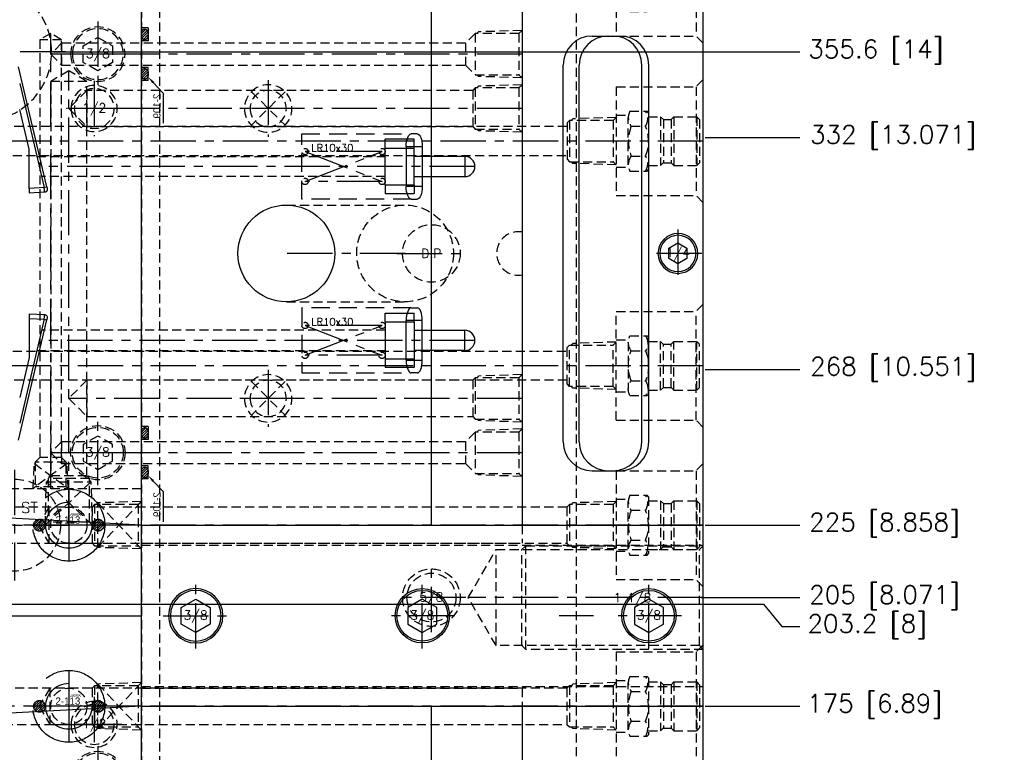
# Model space of a CAD drawing. Extents: x 2651 to 11825, y -3833 to 1075.
# Tile 403 of 656: x 4258 to 4530, y 550 to 752. Entities that reach past the tile are written whole.
import ezdxf
from ezdxf.enums import TextEntityAlignment as Align

# ---------------------------------------------------------------- set-up
doc = ezdxf.new("R2010")
doc.units = 0
doc.header["$LTSCALE"] = 10
for name, pattern in [('CENTER', [2, 1.25, -0.25, 0.25, -0.25]), ('CNSCEN', [17, 15, -1, 0, -1]), ('CNSHID', [4, 3, -1]), ('DASHED', [0.75, 0.5, -0.25]), ('HIDDEN', [0.375, 0.25, -0.125])]:
    doc.linetypes.add(name, pattern=pattern)
doc.layers.get('0').update_dxf_attribs({"linetype": 'CONTINUOUS'})
doc.layers.get('Defpoints').update_dxf_attribs({"linetype": 'CONTINUOUS'})
for name, color, linetype in [('1', 7, 'CONTINUOUS'), ('113', 7, 'CONTINUOUS'), ('117', 7, 'CONTINUOUS'), ('9', 3, 'CONTINUOUS'), ('CEN', 1, 'CENTER'), ('COOL', 150, 'HIDDEN'), ('DIM', 3, 'CONTINUOUS'), ('HIDDEN', 6, 'HIDDEN'), ('PART', 7, 'CONTINUOUS'), ('TEXT', 4, 'CONTINUOUS'), ('WL1-CL', 1, 'CNSCEN'), ('WL1-HL', 4, 'CNSHID'), ('WOR1-CL', 1, 'CNSCEN'), ('WOR1-DL', 7, 'CONTINUOUS')]:
    doc.layers.add(name, color=color, linetype=linetype)
doc.styles.add('china', font='txt')
doc.styles.get("Standard").update_dxf_attribs({"font": 'romans.shx'})
doc.dimstyles.new('MM& INCH5', dxfattribs={"dimtxt": 5, "dimasz": 2.5, "dimexe": 1, "dimexo": 0.5, "dimtad": 0, "dimrnd": 1.38778e-17, "dimzin": 9, "dimdsep": 46, "dimtxsty": 'Standard', "dimblk": 'CLOSED', "dimcen": 0, "dimclrd": 3, "dimclre": 3, "dimclrt": 3, "dimazin": 2, "dimtfac": 0.75, "dimtofl": 0, "dimtmove": 0, "dimatfit": 3, "dimfxl": 0, "dimtolj": 1, "dimarcsym": 0})

# ---------------------------------------------------------------- blocks, each defined once
blk = doc.blocks.new('*U1', base_point=(705.47, 989.04))
for p, q in [((705.47, 993.66), (701.47, 991.35)), ((701.47, 991.35), (701.47, 986.73)), ((709.47, 991.35), (705.47, 993.66)), ((709.47, 986.73), (709.47, 991.35)), ((701.47, 986.73), (705.47, 984.42)), ((705.47, 984.42), (709.47, 986.73))]:
    blk.add_line(p, q)
for radius in [7.5, 7]:
    blk.add_circle((705.47, 989.04), radius)
at = {"layer": 'CEN'}
for p, q in [((705.47, 998.04), (705.47, 980.04)), ((696.47, 989.04), (714.47, 989.04))]:
    blk.add_line(p, q, dxfattribs=at)
blk = doc.blocks.new('*U2', base_point=(697.47, 899.04))
for p, q in [((697.47, 901.93), (694.97, 900.48)), ((699.97, 900.48), (697.47, 901.93)), ((694.97, 900.48), (694.97, 897.6)), ((699.97, 897.6), (699.97, 900.48)), ((694.97, 897.6), (697.47, 896.15)), ((697.47, 896.15), (699.97, 897.6))]:
    blk.add_line(p, q)
for radius in [5.5, 5]:
    blk.add_circle((697.47, 899.04), radius)
at = {"layer": 'CEN'}
for p, q in [((697.47, 905.64), (697.47, 892.44)), ((690.87, 899.04), (704.07, 899.04))]:
    blk.add_line(p, q, dxfattribs=at)
blk = doc.blocks.new('DSD')
at = {"layer": '1', "color": 7, "linetype": 'Continuous'}
for p, q in [((459.52, 570.54), (451.7, 537.34)), ((456.59, 547.76), (459.18, 558.75)), ((456.59, 536.93), (456.59, 547.76)), ((456.59, 535.64), (452.29, 535.88)), ((451.7, 500.65), (459.52, 467.45)), ((452.29, 502.11), (456.59, 502.35)), ((456.59, 501.05), (456.59, 490.22)), ((456.59, 490.22), (459.18, 479.24))]:
    blk.add_line(p, q, dxfattribs=at)
at = {"layer": '1', "color": 252, "linetype": 'Continuous'}
for p, q in [((452.42, 537.16), (459.18, 565.86)), ((456.59, 536.93), (452.42, 537.16)), ((452.42, 500.82), (456.59, 501.05)), ((459.18, 472.13), (452.42, 500.82))]:
    blk.add_line(p, q, dxfattribs=at)
at = {"layer": '1', "color": 252, "linetype": 'Continuous', "extrusion": (0, 0, -1)}
for centre, major_axis, start_param, end_param in [((452.46, 537.16), (0.757, -0.178), 1.621759, 3.141593), ((452.46, 500.82), (-0.757, -0.178), 0, 1.519834)]:
    blk.add_ellipse(centre, major_axis=major_axis, ratio=0.012019, start_param=start_param, end_param=end_param, dxfattribs=at)
at = {"layer": '1', "color": 7, "linetype": 'Continuous', "extrusion": (0, 0, -1)}
for start_param, end_param in [(0, 0.247133), (0.961602, 1.749609)]:
    blk.add_ellipse((452.34, 501.33), major_axis=(-0.757, -0.178), ratio=0.998585, start_param=start_param, end_param=end_param, dxfattribs=at)
at = {"layer": '1', "color": 7, "linetype": 'Continuous'}
for points, knots in [([(451.99, 535.96), (451.97, 535.97), (451.91, 536), (451.83, 536.06), (451.74, 536.15), (451.64, 536.3), (451.59, 536.49), (451.58, 536.73), (451.62, 537.02), (451.67, 537.22), (451.7, 537.34)], [0, 0, 0, 0, 0.034803, 0.114728, 0.197926, 0.28487, 0.461813, 0.628432, 0.773606, 1, 1, 1, 1]), ([(451.66, 500.82), (451.64, 500.9), (451.59, 501.1), (451.55, 501.37), (451.59, 501.59), (451.68, 501.76), (451.77, 501.87), (451.85, 501.95), (451.9, 501.98), (451.91, 501.98)], [0, 0, 0, 0, 0.198659, 0.463728, 0.666767, 0.769928, 0.875556, 0.983969, 1, 1, 1, 1]), ([(451.99, 502.03), (452, 502.03), (452.06, 502.06), (452.16, 502.1), (452.25, 502.11), (452.29, 502.11)], [0, 0, 0, 0, 0.128118, 0.58468, 1, 1, 1, 1])]:
    blk.add_open_spline(points, degree=3, knots=knots, dxfattribs=at)
blk.add_open_spline([(452.29, 535.88), (452.13, 535.88), (451.99, 535.96)], degree=2, dxfattribs=at)
at = {"layer": '1', "color": 252, "linetype": 'Continuous'}
blk.add_open_spline([(452.42, 537.16), (452.39, 536.99), (452.37, 536.82), (452.34, 536.5), (452.32, 536.35), (452.3, 536.11), (452.29, 536.02), (452.29, 535.9), (452.29, 535.88), (452.29, 535.88)], degree=3, knots=[0, 0, 0, 0, 0.258164, 0.258164, 0.516328, 0.516328, 0.774491, 0.774491, 1, 1, 1, 1], dxfattribs=at)
at = {"layer": '1', "color": 7, "linetype": 'Continuous'}
for points, weights in [([(456.59, 535.64), (456.59, 535.64), (456.59, 536.18), (456.59, 536.93)], [0.977819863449, 0.793200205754, 0.800593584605, 1]), ([(451.7, 500.65), (451.63, 500.96), (451.58, 501.17), (451.58, 501.16)], [1, 0.792915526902, 0.792915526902, 1]), ([(456.59, 501.05), (456.59, 501.81), (456.59, 502.35), (456.59, 502.35)], [1, 0.805416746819, 0.805416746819, 1])]:
    blk.add_rational_spline(points, weights, degree=3, dxfattribs=at)
at = {"layer": '1', "color": 252, "linetype": 'Continuous'}
blk.add_open_spline([(452.3, 502.11), (452.3, 502.11), (452.29, 502.11), (452.29, 502.11)], degree=3, dxfattribs=at)
blk.add_rational_spline([(452.29, 502.11), (452.29, 502.11), (452.29, 502.08), (452.29, 501.97), (452.3, 501.88), (452.32, 501.64), (452.34, 501.49), (452.37, 501.17), (452.39, 501), (452.42, 500.82)], [0.999999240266, 0.999999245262, 0.999999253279, 0.999999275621, 0.999999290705, 0.999999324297, 0.999999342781, 0.999999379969, 0.999999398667, 0.999999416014], degree=3, knots=[0, 0, 0, 0, 0.224923, 0.224923, 0.483282, 0.483282, 0.741641, 0.741641, 1, 1, 1, 1], dxfattribs=at)
blk = doc.blocks.new('fghdddd')
at = {"layer": 'COOL'}
for p, q in [((-3436.77, 1231.38), (-3438.77, 1229.38)), ((-3460.77, 1229.38), (-3460.77, 1199.38)), ((-3460.77, 1229.38), (-3438.77, 1229.38)), ((-3438.77, 1229.38), (-3438.77, 1199.38)), ((-3457.04, 1222.63), (-3452.28, 1222.63)), ((-3451.88, 1222.23), (-3452.28, 1222.63)), ((-3451.88, 1222.23), (-3451.88, 1206.52)), ((-3460.77, 1221.54), (-3457.45, 1221.54)), ((-3457.45, 1207.87), (-3457.45, 1220.88)), ((-3451.88, 1221.11), (-3448.53, 1221.11)), ((-3448.53, 1221.11), (-3448.53, 1207.65)), ((-3448.53, 1221.11), (-3447.76, 1220.34)), ((-3447.76, 1220.37), (-3445.67, 1220.37)), ((-3447.76, 1220.34), (-3447.76, 1208.38)), ((-3444.91, 1221.11), (-3445.67, 1220.34)), ((-3445.67, 1220.34), (-3445.67, 1208.38)), ((-3444.91, 1221.11), (-3444.91, 1207.65)), ((-3444.91, 1221.11), (-3438.53, 1221.11)), ((-3438.53, 1221.11), (-3437.77, 1220.34)), ((-3438.53, 1221.11), (-3438.53, 1207.65)), ((-3437.77, 1220.34), (-3437.77, 1208.41)), ((-3456.64, 1218.5), (-3452.67, 1218.5)), ((-3456.64, 1210.25), (-3452.67, 1210.25)), ((-3460.77, 1207.21), (-3457.45, 1207.21)), ((-3457.04, 1206.13), (-3452.28, 1206.13)), ((-3452.28, 1206.13), (-3451.88, 1206.52)), ((-3451.88, 1207.65), (-3448.53, 1207.65)), ((-3448.53, 1207.65), (-3447.79, 1208.38)), ((-3447.79, 1208.38), (-3445.65, 1208.38)), ((-3444.91, 1207.65), (-3445.65, 1208.38)), ((-3444.91, 1207.65), (-3438.53, 1207.65)), ((-3438.53, 1207.65), (-3437.77, 1208.41)), ((-3460.77, 1199.38), (-3438.77, 1199.38)), ((-3436.77, 1197.38), (-3438.77, 1199.38))]:
    blk.add_line(p, q, dxfattribs=at)
at = {"layer": 'COOL', "color": 1, "linetype": 'CENTER'}
blk.add_line((-3436.77, 1214.38), (-3460.77, 1214.38), dxfattribs=at)
at = {"layer": 'COOL'}
for centre, radius, start, end in [((-3453.53, 1220.88), 3.92, 153.6082, 217.3856), ((-3455.97, 1220.56), 3.89, 327.972, 32.028), ((-3446.32, 1214.38), 11.11, 158.2132, 201.7867), ((-3462.99, 1214.38), 11.11, 338.2133, 21.7868), ((-3453.53, 1207.87), 3.92, 142.6141, 206.3915), ((-3455.97, 1208.19), 3.89, 327.972, 32.028)]:
    blk.add_arc(centre, radius, start, end, dxfattribs=at)
blk = doc.blocks.new('*U14', base_point=(1504.62, 1808.95))
for p, q in [((1504.62, 1813.57), (1500.62, 1811.26)), ((1508.62, 1811.26), (1504.62, 1813.57)), ((1500.62, 1811.26), (1500.62, 1806.65)), ((1508.62, 1806.65), (1508.62, 1811.26)), ((1500.62, 1806.65), (1504.62, 1804.34)), ((1504.62, 1804.34), (1508.62, 1806.65))]:
    blk.add_line(p, q)
for radius in [7.5, 7]:
    blk.add_circle((1504.62, 1808.95), radius)
at = {"layer": 'CEN'}
for p, q in [((1504.62, 1817.95), (1504.62, 1799.95)), ((1495.62, 1808.95), (1513.62, 1808.95))]:
    blk.add_line(p, q, dxfattribs=at)
blk = doc.blocks.new('*X15')
at = {"color": 0}
for p, q in [((823.25, 392.63), (825.03, 394.41)), ((823.36, 392.02), (823.96, 392.62)), ((823.6, 393.68), (823.98, 394.05)), ((823.6, 391.56), (824.66, 392.62)), ((823.95, 391.2), (825.37, 392.62)), ((823.96, 392.62), (825.64, 394.3)), ((824.41, 390.95), (826.08, 392.62)), ((824.66, 392.62), (826.1, 394.06)), ((825, 390.84), (826.78, 392.62)), ((825.37, 392.62), (826.46, 393.71)), ((826.08, 392.62), (826.71, 393.25)), ((826.78, 392.62), (826.82, 392.66)), ((841.12, 392.82), (842.7, 394.39)), ((841.17, 392.16), (841.63, 392.62)), ((841.39, 391.67), (842.34, 392.62)), ((841.63, 392.62), (843.36, 394.35)), ((841.71, 391.29), (843.05, 392.62)), ((842.14, 391), (843.75, 392.62)), ((842.34, 392.62), (843.85, 394.13)), ((842.69, 390.85), (844.46, 392.62)), ((843.05, 392.62), (844.23, 393.81)), ((843.75, 392.62), (844.51, 393.38)), ((844.46, 392.62), (844.67, 392.83)), ((825.97, 391.1), (826.56, 391.69)), ((843.48, 390.93), (844.58, 392.04))]:
    blk.add_line(p, q, dxfattribs=at)
blk = doc.blocks.new('113')
at = {"layer": 'WL1-HL'}
for centre, radius in [((90.98, 1693.88), 9.92), ((90.98, 1693.88), 6.35), ((82.88, 1693.88), 1.62), ((99.07, 1693.88), 1.62)]:
    blk.add_circle(centre, radius, dxfattribs=at)
at = {"layer": 'WOR1-CL'}
for p, q in [((90.98, 1703.85), (90.98, 1683.91)), ((100.95, 1693.88), (81.01, 1693.88))]:
    blk.add_line(p, q, dxfattribs=at)
at = {"layer": 'WL1-HL', "xscale": 0.9064739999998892, "yscale": 0.9064739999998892, "zscale": 0.9064739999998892}
blk.add_blockref('*X15', (-664.99, 1337.98), dxfattribs=at)
at = {"layer": '9', "style": 'china'}
blk.add_text('2-113', height=2, dxfattribs=at).set_placement((87.3, 1694.32))
at = {"layer": 'WOR1-DL', "style": 'china', "oblique": 20}
blk.add_text('ARRK', height=0.8, dxfattribs=at).set_placement((91.2, 1696.42))
blk = doc.blocks.new('*U20', base_point=(1834.08, 749.82))
for radius in [7.94, 6.75]:
    blk.add_circle((1834.08, 749.82), radius)
at = {"layer": 'CEN'}
for p, q in [((1834.08, 759.35), (1834.08, 740.3)), ((1824.55, 749.82), (1843.61, 749.82))]:
    blk.add_line(p, q, dxfattribs=at)
blk = doc.blocks.new('*U23', base_point=(2059.08, 1167.82))
at = {"layer": 'CEN'}
for p, q in [((2059.08, 1190.68), (2059.08, 1144.96)), ((2036.22, 1167.82), (2081.94, 1167.82))]:
    blk.add_line(p, q, dxfattribs=at)
at = {"layer": 'HIDDEN'}
blk.add_circle((2059.08, 1167.82), 19.05, dxfattribs=at)
blk = doc.blocks.new('*U22', base_point=(1899.08, 1167.82))
for radius in [6.35, 5.5]:
    blk.add_circle((1899.08, 1167.82), radius)
at = {"layer": 'CEN'}
for p, q in [((1899.08, 1175.44), (1899.08, 1160.2)), ((1891.46, 1167.82), (1906.7, 1167.82))]:
    blk.add_line(p, q, dxfattribs=at)
blk = doc.blocks.new('A$C3FB17615')
at = {"layer": 'CEN'}
for p, q in [((0, 15.24), (0, -15.24)), ((-15.24, 0), (15.24, 0))]:
    blk.add_line(p, q, dxfattribs=at)
at = {"layer": 'HIDDEN', "color": 110}
blk.add_circle((0, 0), 12.7, dxfattribs=at)
at = {"layer": 'TEXT'}
blk.add_text('ST', height=3, dxfattribs=at).set_placement((1.8, 3.36))
blk = doc.blocks.new('*D116')
at = {"layer": 'Defpoints', "color": 0}
for p in [(4278.68, 927.64), (4278.68, 906.84), (4171.68, 387.64)]:
    blk.add_point(p, dxfattribs=at)
at = {"layer": 'DIM', "color": 3, "lineweight": -2}
blk.add_line((4278.68, 907.34), (4278.68, 927.64), dxfattribs=at)
at = {"layer": 'DIM', "color": 3, "insert": (4278.68, 950.65), "char_height": 5, "attachment_point": 5, "rotation": 90}
blk.add_mtext('\\A1;107 [4.213]', dxfattribs=at)
blk = doc.blocks.new('_Closed')
at = {"color": 0, "linetype": 'ByBlock', "lineweight": -2}
for p, q in [((-1, 0.17), (0, 0)), ((-1, 0.17), (-1, -0.17)), ((0, 0), (-1, -0.17)), ((0, 0), (-1, 0))]:
    blk.add_line(p, q, dxfattribs=at)
blk = doc.blocks.new('*D117')
at = {"layer": 'Defpoints', "color": 0}
for p in [(4291.68, 927.64), (4291.68, 912.64), (4171.68, 387.64)]:
    blk.add_point(p, dxfattribs=at)
at = {"layer": 'DIM', "color": 3, "lineweight": -2}
blk.add_line((4291.68, 913.14), (4291.68, 927.64), dxfattribs=at)
at = {"layer": 'DIM', "color": 3, "insert": (4291.68, 950.65), "char_height": 5, "attachment_point": 5, "rotation": 90}
blk.add_mtext('\\A1;120 [4.724]', dxfattribs=at)
blk = doc.blocks.new('*D118')
at = {"layer": 'Defpoints', "color": 0}
for p in [(4368.68, 927.64), (4368.68, 892.82), (4171.68, 387.64)]:
    blk.add_point(p, dxfattribs=at)
at = {"layer": 'DIM', "color": 3, "lineweight": -2}
blk.add_line((4368.68, 893.32), (4368.68, 927.64), dxfattribs=at)
at = {"layer": 'DIM', "color": 3, "insert": (4368.68, 950.65), "char_height": 5, "attachment_point": 5, "rotation": 90}
blk.add_mtext('\\A1;197 [7.756]', dxfattribs=at)
blk = doc.blocks.new('*D119')
at = {"layer": 'Defpoints', "color": 0}
for p in [(4376.68, 927.64), (4371.68, 807.17), (4171.68, 387.64)]:
    blk.add_point(p, dxfattribs=at)
at = {"layer": 'DIM', "color": 3, "lineweight": -2}
for p, q in [((4376.68, 922.64), (4376.68, 927.64)), ((4371.68, 917.64), (4376.68, 922.64)), ((4371.68, 807.67), (4371.68, 917.64))]:
    blk.add_line(p, q, dxfattribs=at)
at = {"layer": 'DIM', "color": 3, "insert": (4376.68, 951.01), "char_height": 5, "attachment_point": 5, "rotation": 90}
blk.add_mtext('\\A1;200 [7.874]', dxfattribs=at)
blk = doc.blocks.new('*D120')
at = {"layer": 'Defpoints', "color": 0}
for p in [(4411.68, 927.64), (4411.68, 912.64), (4171.68, 387.64)]:
    blk.add_point(p, dxfattribs=at)
at = {"layer": 'DIM', "color": 3, "lineweight": -2}
blk.add_line((4411.68, 913.14), (4411.68, 927.64), dxfattribs=at)
at = {"layer": 'DIM', "color": 3, "insert": (4411.68, 951.01), "char_height": 5, "attachment_point": 5, "rotation": 90}
blk.add_mtext('\\A1;240 [9.449]', dxfattribs=at)
blk = doc.blocks.new('*D121')
at = {"layer": 'Defpoints', "color": 0}
for p in [(4446.68, 927.64), (4446.68, 910.64), (4171.68, 387.64)]:
    blk.add_point(p, dxfattribs=at)
at = {"layer": 'DIM', "color": 3, "lineweight": -2}
blk.add_line((4446.68, 911.14), (4446.68, 927.64), dxfattribs=at)
at = {"layer": 'DIM', "color": 3, "insert": (4446.68, 953.39), "char_height": 5, "attachment_point": 5, "rotation": 90}
blk.add_mtext('\\A1;275 [10.827]', dxfattribs=at)
blk = doc.blocks.new('*D160')
at = {"layer": 'Defpoints', "color": 0}
for p in [(4381.21, 797.64), (4473.32, 797.64), (4171.68, 387.64)]:
    blk.add_point(p, dxfattribs=at)
at = {"layer": 'DIM', "color": 3, "lineweight": -2}
blk.add_line((4381.71, 797.64), (4473.32, 797.64), dxfattribs=at)
at = {"layer": 'DIM', "color": 3, "insert": (4499.07, 797.64), "char_height": 5, "attachment_point": 5}
blk.add_mtext('\\A1;410 [16.142]', dxfattribs=at)
blk = doc.blocks.new('*D161')
at = {"layer": 'Defpoints', "color": 0}
for p in [(4274.1, 832.64), (4473.32, 832.64), (4171.68, 387.64)]:
    blk.add_point(p, dxfattribs=at)
at = {"layer": 'DIM', "color": 3, "lineweight": -2}
blk.add_line((4274.6, 832.64), (4473.32, 832.64), dxfattribs=at)
at = {"layer": 'DIM', "color": 3, "insert": (4496.68, 832.64), "char_height": 5, "attachment_point": 5}
blk.add_mtext('\\A1;445 [17.52]', dxfattribs=at)
blk = doc.blocks.new('*D162')
at = {"layer": 'Defpoints', "color": 0}
for p in [(4271.92, 879.64), (4485.53, 879.64), (4171.68, 387.64)]:
    blk.add_point(p, dxfattribs=at)
at = {"layer": 'DIM', "color": 3, "lineweight": -2}
blk.add_line((4272.42, 879.64), (4485.53, 879.64), dxfattribs=at)
at = {"layer": 'DIM', "color": 3, "insert": (4508.89, 879.64), "char_height": 5, "attachment_point": 5}
blk.add_mtext('\\A1;492 [19.37]', dxfattribs=at)
blk = doc.blocks.new('*D163')
at = {"layer": 'Defpoints', "color": 0}
for p in [(4285.88, 899.64), (4485.53, 899.64), (4171.68, 387.64)]:
    blk.add_point(p, dxfattribs=at)
at = {"layer": 'DIM', "color": 3, "lineweight": -2}
blk.add_line((4286.38, 899.64), (4485.53, 899.64), dxfattribs=at)
at = {"layer": 'DIM', "color": 3, "insert": (4511.27, 899.64), "char_height": 5, "attachment_point": 5}
blk.add_mtext('\\A1;512 [20.157]', dxfattribs=at)
blk = doc.blocks.new('*D164')
at = {"layer": 'Defpoints', "color": 0}
for p in [(4266.93, 743.24), (4473.32, 743.24), (4171.68, 387.64)]:
    blk.add_point(p, dxfattribs=at)
at = {"layer": 'DIM', "color": 3, "lineweight": -2}
blk.add_line((4267.43, 743.24), (4473.32, 743.24), dxfattribs=at)
at = {"layer": 'DIM', "color": 3, "insert": (4494.3, 743.24), "char_height": 5, "attachment_point": 5}
blk.add_mtext('\\A1;355.6 [14]', dxfattribs=at)
blk = doc.blocks.new('*D165')
at = {"layer": 'Defpoints', "color": 0}
for p in [(4446.68, 762.64), (4473.32, 762.64), (4171.68, 387.64)]:
    blk.add_point(p, dxfattribs=at)
at = {"layer": 'DIM', "color": 3, "lineweight": -2}
blk.add_line((4447.18, 762.64), (4473.32, 762.64), dxfattribs=at)
at = {"layer": 'DIM', "color": 3, "insert": (4499.07, 762.64), "char_height": 5, "attachment_point": 5}
blk.add_mtext('\\A1;375 [14.764]', dxfattribs=at)
blk = doc.blocks.new('*D166')
at = {"layer": 'Defpoints', "color": 0}
for p in [(4446.68, 719.64), (4473.32, 719.64), (4171.68, 387.64)]:
    blk.add_point(p, dxfattribs=at)
at = {"layer": 'DIM', "color": 3, "lineweight": -2}
blk.add_line((4447.18, 719.64), (4473.32, 719.64), dxfattribs=at)
at = {"layer": 'DIM', "color": 3, "insert": (4499.07, 719.64), "char_height": 5, "attachment_point": 5}
blk.add_mtext('\\A1;332 [13.071]', dxfattribs=at)
blk = doc.blocks.new('*D167')
at = {"layer": 'Defpoints', "color": 0}
for p in [(4445.64, 592.64), (4473.32, 592.64), (4171.68, 387.64)]:
    blk.add_point(p, dxfattribs=at)
at = {"layer": 'DIM', "color": 3, "lineweight": -2}
blk.add_line((4446.14, 592.64), (4473.32, 592.64), dxfattribs=at)
at = {"layer": 'DIM', "color": 3, "insert": (4496.68, 592.64), "char_height": 5, "attachment_point": 5}
blk.add_mtext('\\A1;205 [8.071]', dxfattribs=at)
blk = doc.blocks.new('*D168')
at = {"layer": 'Defpoints', "color": 0}
for p in [(4245.34, 590.84), (4473.32, 584.64), (4171.68, 387.64)]:
    blk.add_point(p, dxfattribs=at)
at = {"layer": 'DIM', "color": 3, "lineweight": -2}
for p, q in [((4245.84, 590.84), (4463.32, 590.84)), ((4463.32, 590.84), (4468.32, 584.64)), ((4468.32, 584.64), (4473.32, 584.64))]:
    blk.add_line(p, q, dxfattribs=at)
at = {"layer": 'DIM', "color": 3, "insert": (4491.92, 584.64), "char_height": 5, "attachment_point": 5}
blk.add_mtext('\\A1;203.2 [8]', dxfattribs=at)
blk = doc.blocks.new('*D169')
at = {"layer": 'Defpoints', "color": 0}
for p in [(4446.68, 612.64), (4473.32, 612.64), (4171.68, 387.64)]:
    blk.add_point(p, dxfattribs=at)
at = {"layer": 'DIM', "color": 3, "lineweight": -2}
blk.add_line((4447.18, 612.64), (4473.32, 612.64), dxfattribs=at)
at = {"layer": 'DIM', "color": 3, "insert": (4496.68, 612.64), "char_height": 5, "attachment_point": 5}
blk.add_mtext('\\A1;225 [8.858]', dxfattribs=at)
blk = doc.blocks.new('*D170')
at = {"layer": 'Defpoints', "color": 0}
for p in [(4446.68, 655.64), (4473.32, 655.64), (4171.68, 387.64)]:
    blk.add_point(p, dxfattribs=at)
at = {"layer": 'DIM', "color": 3, "lineweight": -2}
blk.add_line((4447.18, 655.64), (4473.32, 655.64), dxfattribs=at)
at = {"layer": 'DIM', "color": 3, "insert": (4499.07, 655.64), "char_height": 5, "attachment_point": 5}
blk.add_mtext('\\A1;268 [10.551]', dxfattribs=at)
blk = doc.blocks.new('*D171')
at = {"layer": 'Defpoints', "color": 0}
for p in [(4446.68, 562.64), (4473.32, 562.64), (4171.68, 387.64)]:
    blk.add_point(p, dxfattribs=at)
at = {"layer": 'DIM', "color": 3, "lineweight": -2}
blk.add_line((4447.18, 562.64), (4473.32, 562.64), dxfattribs=at)
at = {"layer": 'DIM', "color": 3, "insert": (4493.95, 562.64), "char_height": 5, "attachment_point": 5}
blk.add_mtext('\\A1;175 [6.89]', dxfattribs=at)
blk = doc.blocks.new('*D190')
at = {"layer": 'Defpoints', "color": 0}
for p in [(4401.86, 859.64), (4485.53, 859.64), (4171.68, 387.64)]:
    blk.add_point(p, dxfattribs=at)
at = {"layer": 'DIM', "color": 3, "lineweight": -2}
blk.add_line((4402.36, 859.64), (4485.53, 859.64), dxfattribs=at)
at = {"layer": 'DIM', "color": 3, "insert": (4511.27, 859.64), "char_height": 5, "attachment_point": 5}
blk.add_mtext('\\A1;472 [18.583]', dxfattribs=at)
blk = doc.blocks.new('*U17', base_point=(830.47, 1863.95))
for p, q in [((835.1, 1868.59), (825.84, 1859.32)), ((825.84, 1868.59), (835.1, 1859.32))]:
    blk.add_line(p, q)
for radius in [6.55, 5]:
    blk.add_circle((830.47, 1863.95), radius)
at = {"layer": 'CEN'}
for p, q in [((830.47, 1871.81), (830.47, 1856.09)), ((822.61, 1863.95), (838.33, 1863.95))]:
    blk.add_line(p, q, dxfattribs=at)
blk = doc.blocks.new('*U18', base_point=(830.47, 1753.95))
for p, q in [((835.1, 1758.59), (825.84, 1749.32)), ((825.84, 1758.59), (835.1, 1749.32))]:
    blk.add_line(p, q)
for radius in [6.55, 5]:
    blk.add_circle((830.47, 1753.95), radius)
at = {"layer": 'CEN'}
for p, q in [((830.47, 1761.81), (830.47, 1746.09)), ((822.61, 1753.95), (838.33, 1753.95))]:
    blk.add_line(p, q, dxfattribs=at)
blk = doc.blocks.new('1')
at = {"layer": 'COOL', "color": 1, "linetype": 'CENTER'}
for p, q in [((-100, 225), (-100, 350.39)), ((-225, 340), (-100, 340)), ((-225, 260), (-100, 260))]:
    blk.add_line(p, q, dxfattribs=at)
at = {"layer": 'COOL', "color": 2}
for p, q in [((-105, 347.5), (-95, 347.5)), ((-105, 265), (-105, 255))]:
    blk.add_line(p, q, dxfattribs=at)
at = {"layer": 'COOL'}
blk.add_line((-105, 345), (-105, 335), dxfattribs=at)
at = {"layer": 'COOL', "color": 2}
for points in [[(-105, 238.59), (-105, 347.5), (-100, 350.39), (-95, 347.5), (-95, 238.59)], [(-225, 346.55), (-224.15, 345.7), (-224.15, 334.3), (-225, 333.45)], [(-225, 346.55), (-213, 346.15), (-212.55, 345.7)], [(-224.15, 345.7), (-212.11, 345.7), (-212.11, 334.3), (-224.15, 334.3)], [(-212.11, 345.7), (-211.41, 345), (-211.41, 335), (-212.11, 334.3)], [(-211.41, 345), (-105, 345), (-100, 340), (-105, 335), (-211.41, 335)], [(-225, 333.45), (-213, 333.85), (-212.55, 334.3)], [(-225, 266.55), (-224.15, 265.7), (-224.15, 254.3), (-225, 253.45)], [(-225, 266.55), (-213, 266.15), (-212.55, 265.7)], [(-224.15, 265.7), (-212.11, 265.7), (-212.11, 254.3), (-224.15, 254.3)], [(-212.11, 265.7), (-211.41, 265), (-211.41, 255), (-212.11, 254.3)], [(-211.41, 265), (-105, 265), (-100, 260), (-105, 255), (-211.41, 255)], [(-225, 253.45), (-213, 253.85), (-212.55, 254.3)], [(-106.55, 225), (-106.15, 237), (-105.7, 237.45)], [(-106.55, 225), (-93.85, 237), (-106.15, 237), (-93.45, 225)], [(-105.7, 237.89), (-105, 238.59), (-95, 238.59), (-94.3, 237.89)], [(-105.7, 225.85), (-105.7, 237.89), (-94.3, 237.89), (-94.3, 225.85)], [(-93.45, 225), (-93.85, 237), (-94.3, 237.45)], [(-106.55, 225), (-105.7, 225.85), (-94.3, 225.85), (-93.45, 225)]]:
    blk.add_lwpolyline(points, dxfattribs=at)
at = {"layer": 'COOL'}
for name, p in [('*U17', (-155, 340)), ('*U18', (-155, 260))]:
    blk.add_blockref(name, p, dxfattribs=at)
blk = doc.blocks.new('*X249')
at = {"color": 0}
for p, q in [((936.79, 376.76), (938.04, 378.01)), ((937.13, 376.4), (938.7, 377.96)), ((937.63, 376.19), (939.2, 377.76)), ((938.27, 376.12), (939.57, 377.42)), ((939.28, 376.43), (939.55, 376.69))]:
    blk.add_line(p, q, dxfattribs=at)
blk = doc.blocks.new('*X248')
at = {"color": 0}
for p, q in [((922.69, 376.81), (923.89, 378.01)), ((923.02, 376.43), (924.57, 377.97)), ((923.5, 376.2), (925.09, 377.79)), ((924.13, 376.12), (925.47, 377.46)), ((925.03, 376.32), (925.56, 376.85))]:
    blk.add_line(p, q, dxfattribs=at)
blk = doc.blocks.new('O_RING_109_S')
at = {"layer": 'WL1-CL'}
for p, q in [((7.81, -3.27), (10.73, -5.98)), ((10.73, -5.98), (12.73, -5.98)), ((12.73, -5.98), (19.05, -5.98))]:
    blk.add_line(p, q, dxfattribs=at)
blk.add_solid([(8.04, -3.03), (7.58, -3.51), (6.35, -1.9)], dxfattribs=at)
at = {"layer": 'WL1-HL'}
for p, q in [((-7.23, -1.9), (-7.23, 0)), ((-3.66, -1.9), (-3.66, 0)), ((3.66, -1.9), (3.66, 0)), ((7.23, -1.9), (7.23, 0)), ((-7.23, -1.9), (-3.66, -1.9)), ((7.23, -1.9), (3.66, -1.9))]:
    blk.add_line(p, q, dxfattribs=at)
for points in [[(-5.45, 0, 0.064849), (-6.04, -0.08, 0.077678), (-6.5, -0.28, 0.107175), (-6.83, -0.61, 0.144647), (-6.93, -0.95, 0.144647), (-6.83, -1.29, 0.107175), (-6.5, -1.62, 0.077678), (-6.04, -1.82, 0.064849), (-5.45, -1.9, 0.064849), (-4.85, -1.82, 0.077678), (-4.39, -1.62, 0.107175), (-4.06, -1.29, 0.144647), (-3.96, -0.95, 0.144647), (-4.06, -0.61, 0.107175), (-4.39, -0.28, 0.077678), (-4.85, -0.08, 0.064849)], [(5.45, 0, -0.064849), (6.04, -0.08, -0.077678), (6.5, -0.28, -0.107175), (6.83, -0.61, -0.144647), (6.93, -0.95, -0.144647), (6.83, -1.29, -0.107175), (6.5, -1.62, -0.077678), (6.04, -1.82, -0.064849), (5.45, -1.9, -0.064849), (4.85, -1.82, -0.077678), (4.39, -1.62, -0.107175), (4.06, -1.29, -0.144647), (3.96, -0.95, -0.144647), (4.06, -0.61, -0.107175), (4.39, -0.28, -0.077678), (4.85, -0.08, -0.064849)]]:
    blk.add_lwpolyline(points, format="xyb", close=True, dxfattribs=at)
at = {"layer": 'WL1-HL', "extrusion": (0, 0, -1), "xscale": -1, "zscale": -1}
for name, p in [('*X248', (929.56, -378.02)), ('*X249', (932.74, -378.02))]:
    blk.add_blockref(name, p, dxfattribs=at)
at = {"layer": 'WL1-CL', "style": 'china'}
blk.add_text('2-109', height=2, dxfattribs=at).set_placement((10.9, -5.29))
blk = doc.blocks.new('A$C738058FC')
at = {"layer": '9'}
blk.add_circle((0, 0), 0.25, dxfattribs=at)
blk.add_blockref('O_RING_109_S', (0, 0), dxfattribs=at)
blk = doc.blocks.new('2')
at = {"layer": 'COOL', "color": 2}
for p, q in [((-98, 358.98), (-92, 358.98)), ((-98, 248), (-98, 242)), ((-99.51, 242), (-90.7, 235.55)), ((-90.49, 242), (-99.3, 235.55))]:
    blk.add_line(p, q, dxfattribs=at)
at = {"layer": 'COOL', "color": 1, "linetype": 'CENTER'}
for p, q in [((-95, 235), (-95, 360.72)), ((-225, 355), (-95, 355)), ((-225, 245), (-95, 245))]:
    blk.add_line(p, q, dxfattribs=at)
at = {"layer": 'COOL'}
blk.add_line((-98, 358), (-98, 352), dxfattribs=at)
at = {"layer": 'COOL', "color": 2}
for points in [[(-225, 361.55), (-224.15, 360.7), (-224.15, 349.3), (-225, 348.45)], [(-225, 361.55), (-213, 361.15), (-212.55, 360.7)], [(-224.15, 360.7), (-212.11, 360.7), (-212.11, 349.3), (-224.15, 349.3)], [(-212.11, 360.7), (-209.41, 358), (-209.41, 352), (-212.11, 349.3)], [(-98, 243.72), (-98, 358.98), (-95, 360.72), (-92, 358.98), (-92, 243.72)], [(-209.41, 358), (-98, 358), (-95, 355), (-98, 352), (-209.41, 352)], [(-225, 348.45), (-213, 348.85), (-212.55, 349.3)], [(-225, 251.55), (-224.15, 250.7), (-224.15, 239.3), (-225, 238.45)], [(-225, 251.55), (-213, 251.15), (-212.55, 250.7)], [(-224.15, 250.7), (-212.11, 250.7), (-212.11, 239.3), (-224.15, 239.3)], [(-212.11, 250.7), (-209.41, 248), (-209.41, 242), (-212.11, 239.3)], [(-209.41, 248), (-98, 248), (-95, 245), (-98, 242), (-209.41, 242)], [(-99.85, 235), (-99.51, 242), (-99.3, 242.21)], [(-99.3, 242.42), (-98, 243.72), (-92, 243.72), (-90.7, 242.42)], [(-99.3, 235.55), (-99.3, 242.42), (-90.7, 242.42), (-90.7, 235.55)], [(-90.15, 235), (-90.49, 242), (-90.7, 242.21)], [(-225, 238.45), (-213, 238.85), (-212.55, 239.3)], [(-99.85, 235), (-99.3, 235.55), (-90.7, 235.55), (-90.15, 235)]]:
    blk.add_lwpolyline(points, dxfattribs=at)
at = {"layer": 'COOL', "rotation": 270}
for p in [(-120, 355), (-120, 245)]:
    blk.add_blockref('A$C738058FC', p, dxfattribs=at)
blk = doc.blocks.new('A$C257357D5')
at = {"layer": 'COOL', "color": 1, "linetype": 'CENTER'}
for p, q in [((275, 31), (58.88, 31)), ((275, 31), (58.88, 31)), ((275, -31), (58.88, -31))]:
    blk.add_line(p, q, dxfattribs=at)
at = {"layer": 'COOL'}
for points in [[(238.11, 36.7), (237.41, 36), (237.41, 26), (238.11, 25.3)], [(250.15, 36.7), (238.11, 36.7), (238.11, 25.3), (250.15, 25.3)], [(251, 37.55), (239, 37.15), (238.55, 36.7)], [(251, 37.55), (250.15, 36.7), (250.15, 25.3), (251, 24.45)], [(237.41, 35), (58.31, 35), (56, 31), (58.31, 27), (237.41, 27)], [(251, 24.45), (239, 24.85), (238.55, 25.3)], [(237.41, -35), (58.31, -35), (56, -31), (58.31, -27), (237.41, -27)], [(238.11, -36.7), (237.41, -36), (237.41, -26), (238.11, -25.3)], [(250.15, -36.7), (238.11, -36.7), (238.11, -25.3), (250.15, -25.3)], [(251, -24.45), (239, -24.85), (238.55, -25.3)], [(251, -37.55), (250.15, -36.7), (250.15, -25.3), (251, -24.45)], [(251, -37.55), (239, -37.15), (238.55, -36.7)]]:
    blk.add_lwpolyline(points, dxfattribs=at)
blk.add_blockref('fghdddd', (3711.77, -1183.38), dxfattribs=at)
at = {"layer": 'COOL', "xscale": -1, "rotation": 180}
blk.add_blockref('fghdddd', (3711.77, 1183.38), dxfattribs=at)

msp = doc.modelspace()

# ---------------------------------------------------------------- linework, layer by layer
for p, q in [((4446.684, -135.358), (4446.684, 910.642)), ((4291.684, 587.642), (4291.684, 787.642)), ((4371.684, 612.642), (4371.684, 762.642)), ((4396.684, 762.642), (4396.684, 612.642)), ((4416.046, 747.642), (4423.684, 747.642)), ((4408.046, 635.642), (4408.046, 739.642)), ((4412.491, 635.642), (4412.491, 739.642)), ((4429.744, 635.642), (4429.744, 739.642)), ((4431.684, 635.642), (4431.684, 739.642)), ((4416.046, 627.642), (4423.684, 627.642)), ((4291.684, 612.642), (4226.369, 616.065)), ((4291.684, 612.642), (4446.684, 612.642)), ((4051.684, 587.642), (4291.684, 587.642)), ((4051.684, 587.642), (4291.684, 587.642)), ((4291.684, 387.642), (4291.684, 587.642)), ((4291.684, 562.642), (4226.369, 559.219)), ((4291.684, 562.642), (4446.684, 562.642)), ((4371.684, 412.642), (4371.684, 562.642)), ((4396.684, 562.642), (4396.684, 412.642))]:
    msp.add_line(p, q)
msp.add_circle((4331.684, 687.642), 13.35)
for centre, start, end in [((4416.046, 739.642), 90, 180), ((4420.491, 739.642), 90, 180), ((4421.744, 739.642), 0, 90), ((4423.684, 739.642), 0, 90), ((4416.046, 635.642), 180, 270), ((4420.491, 635.642), 180, 270), ((4421.744, 635.642), 270, 0), ((4423.684, 635.642), 270, 0)]:
    msp.add_arc(centre, 8, start, end)
at = {"layer": '113', "color": 6, "linetype": 'DASHED'}
for p, q in [((4335.959, 720.642), (4366.151, 720.642)), ((4335.959, 702.642), (4335.959, 720.642)), ((4366.151, 702.642), (4335.959, 702.642)), ((4366.151, 672.642), (4335.959, 672.642)), ((4335.959, 672.642), (4335.959, 654.642)), ((4335.959, 654.642), (4366.151, 654.642))]:
    msp.add_line(p, q, dxfattribs=at)
at = {"layer": '113', "color": 7, "linetype": 'Continuous'}
for p, q in [((4367.767, 720.642), (4366.151, 720.642)), ((4364.737, 717.142), (4364.737, 706.142)), ((4369.181, 717.142), (4369.181, 706.142)), ((4366.151, 702.642), (4367.767, 702.642)), ((4366.151, 672.642), (4367.767, 672.642)), ((4364.737, 658.142), (4364.737, 669.142)), ((4369.181, 658.142), (4369.181, 669.142)), ((4367.767, 654.642), (4366.151, 654.642))]:
    msp.add_line(p, q, dxfattribs=at)
at = {"layer": '113', "color": 253, "linetype": 'Continuous'}
for p, q in [((4364.737, 717.142), (4369.181, 717.142)), ((4369.181, 706.142), (4364.737, 706.142)), ((4369.181, 669.142), (4364.737, 669.142)), ((4364.737, 658.142), (4369.181, 658.142))]:
    msp.add_line(p, q, dxfattribs=at)
at = {"layer": '113', "color": 7, "linetype": 'Continuous', "extrusion": (0, 0, -1)}
for centre, start_param, end_param in [((4366.151, 717.142), 1.5707963, 3.1415927), ((4367.767, 717.142), 3.1415927, 4.712389), ((4366.151, 706.142), 0, 1.5707963), ((4367.767, 706.142), 4.712389, 6.2831853)]:
    msp.add_ellipse(centre, major_axis=(0, -3.5), ratio=0.4040262, start_param=start_param, end_param=end_param, dxfattribs=at)
at = {"layer": '113', "color": 7, "linetype": 'Continuous'}
for centre, start_param, end_param in [((4366.151, 669.142), 0, 1.5707963), ((4367.767, 669.142), 4.712389, 6.2831853), ((4366.151, 658.142), 1.5707963, 3.1415927), ((4367.767, 658.142), 3.1415927, 4.712389)]:
    msp.add_ellipse(centre, major_axis=(0, 3.5), ratio=0.4040262, start_param=start_param, end_param=end_param, dxfattribs=at)
at = {"layer": '117', "color": 7, "linetype": 'Continuous'}
for p, q in [((4358.959, 716.741), (4358.959, 719.142)), ((4366.959, 719.142), (4358.959, 719.142)), ((4366.959, 716.741), (4366.959, 719.142)), ((4358.959, 706.543), (4358.959, 716.741)), ((4358.959, 716.741), (4366.959, 716.741)), ((4366.959, 706.543), (4366.959, 716.741)), ((4380.904, 714.422), (4366.959, 714.422)), ((4366.959, 708.862), (4380.904, 708.862)), ((4358.959, 706.543), (4358.959, 704.142)), ((4358.959, 706.543), (4366.959, 706.543)), ((4366.959, 706.543), (4366.959, 704.142)), ((4358.959, 704.142), (4366.959, 704.142)), ((4358.959, 668.741), (4358.959, 671.142)), ((4358.959, 671.142), (4366.959, 671.142)), ((4366.959, 668.741), (4366.959, 671.142)), ((4358.959, 668.741), (4358.959, 658.543)), ((4358.959, 668.741), (4366.959, 668.741)), ((4366.959, 668.741), (4366.959, 658.543)), ((4366.959, 666.422), (4380.904, 666.422)), ((4380.904, 660.862), (4366.959, 660.862)), ((4358.959, 658.543), (4358.959, 656.142)), ((4358.959, 658.543), (4366.959, 658.543)), ((4366.959, 658.543), (4366.959, 656.142)), ((4366.959, 656.142), (4358.959, 656.142))]:
    msp.add_line(p, q, dxfattribs=at)
at = {"layer": '117', "color": 253, "linetype": 'Continuous'}
for p, q in [((4380.904, 714.422), (4380.904, 708.862)), ((4380.904, 660.862), (4380.904, 666.422))]:
    msp.add_line(p, q, dxfattribs=at)
at = {"layer": '117', "color": 7, "linetype": 'Continuous'}
for centre, start, end in [((4380.904, 711.642), 0, 90), ((4380.904, 711.642), 270, 0), ((4380.904, 663.642), 0, 90), ((4380.904, 663.642), 270, 0)]:
    msp.add_arc(centre, 2.78, start, end, dxfattribs=at)
at = {"layer": 'CEN'}
for p, q in [((4358.084, 715.767), (4336.834, 715.767)), ((4336.834, 715.767), (4358.084, 707.517)), ((4336.834, 707.517), (4358.084, 715.767)), ((4383.684, 711.642), (4263.547, 711.642)), ((4358.084, 707.517), (4336.834, 707.517)), ((4371.684, 678.114), (4371.684, 697.17)), ((4364.441, 687.642), (4331.684, 687.642)), ((4362.156, 687.642), (4381.212, 687.642)), ((4358.084, 667.767), (4336.834, 667.767)), ((4336.834, 667.767), (4358.084, 659.517)), ((4336.834, 659.517), (4358.084, 667.767)), ((4383.684, 663.642), (4263.547, 663.642)), ((4358.084, 659.517), (4336.834, 659.517)), ((4446.684, 592.642), (4381.874, 592.642)), ((4416.448, 587.642), (4406.92, 587.642))]:
    msp.add_line(p, q, dxfattribs=at)
at = {"layer": 'COOL'}
for p, q in [((4266.2, 617.642), (4266.2, 607.642)), ((4266.419, 567.642), (4266.419, 557.642))]:
    msp.add_line(p, q, dxfattribs=at)
at = {"layer": 'COOL', "color": 1, "linetype": 'CENTER'}
for p, q in [((4291.684, 612.642), (4063.313, 612.642)), ((4446.684, 612.642), (4263.313, 612.642)), ((4291.684, 562.642), (4063.313, 562.642)), ((4446.684, 562.642), (4263.532, 562.642))]:
    msp.add_line(p, q, dxfattribs=at)
at = {"layer": 'COOL'}
for points in [[(4278.09, 617.642), (4066.2, 617.642), (4063.313, 612.642), (4066.2, 607.642), (4278.09, 607.642)], [(4409.09, 617.642), (4266.2, 617.642), (4263.313, 612.642), (4266.2, 607.642), (4409.09, 607.642)], [(4278.79, 618.342), (4278.09, 617.642), (4278.09, 607.642), (4278.79, 606.942)], [(4290.834, 618.342), (4278.79, 618.342), (4278.79, 606.942), (4290.834, 606.942)], [(4291.684, 619.192), (4279.684, 618.789), (4279.237, 618.342)], [(4291.684, 619.192), (4279.684, 606.495), (4279.684, 618.789), (4291.684, 606.092)], [(4291.684, 619.192), (4290.834, 618.342), (4290.834, 606.942), (4291.684, 606.092)], [(4409.79, 618.342), (4409.09, 617.642), (4409.09, 607.642), (4409.79, 606.942)], [(4421.834, 618.342), (4409.79, 618.342), (4409.79, 606.942), (4421.834, 606.942)], [(4422.684, 619.192), (4410.684, 618.789), (4410.237, 618.342)], [(4422.684, 619.192), (4421.834, 618.342), (4421.834, 606.942), (4422.684, 606.092)], [(4291.684, 606.092), (4279.684, 606.495), (4279.237, 606.942)], [(4422.684, 606.092), (4410.684, 606.495), (4410.237, 606.942)], [(4278.09, 567.642), (4066.2, 567.642), (4063.313, 562.642), (4066.2, 557.642), (4278.09, 557.642)], [(4409.09, 567.642), (4266.419, 567.642), (4263.532, 562.642), (4266.419, 557.642), (4409.09, 557.642)], [(4278.79, 568.342), (4278.09, 567.642), (4278.09, 557.642), (4278.79, 556.942)], [(4290.834, 568.342), (4278.79, 568.342), (4278.79, 556.942), (4290.834, 556.942)], [(4291.684, 569.192), (4279.684, 568.789), (4279.237, 568.342)], [(4291.684, 569.192), (4279.684, 556.495), (4279.684, 568.789), (4291.684, 556.092)], [(4291.684, 569.192), (4290.834, 568.342), (4290.834, 556.942), (4291.684, 556.092)], [(4409.79, 568.342), (4409.09, 567.642), (4409.09, 557.642), (4409.79, 556.942)], [(4421.834, 568.342), (4409.79, 568.342), (4409.79, 556.942), (4421.834, 556.942)], [(4422.684, 569.192), (4410.684, 568.789), (4410.237, 568.342)], [(4422.684, 569.192), (4421.834, 568.342), (4421.834, 556.942), (4422.684, 556.092)], [(4291.684, 556.092), (4279.684, 556.495), (4279.237, 556.942)], [(4422.684, 556.092), (4410.684, 556.495), (4410.237, 556.942)]]:
    msp.add_lwpolyline(points, dxfattribs=at)
for centre in [(4271.684, 612.642), (4271.684, 562.642)]:
    msp.add_circle(centre, 5, dxfattribs=at)
at = {"layer": 'HIDDEN'}
for p, q in [((4291.684, 912.642), (4291.684, -137.358)), ((4296.684, 912.642), (4296.684, -137.358)), ((4411.684, -137.358), (4411.684, 912.642)), ((4262.872, 714.422), (4358.959, 714.422)), ((4358.959, 708.862), (4264.182, 708.862)), ((4331.684, 700.992), (4364.441, 700.992)), ((4331.684, 674.292), (4364.441, 674.292)), ((4358.959, 666.422), (4264.182, 666.422)), ((4262.872, 660.862), (4358.959, 660.862)), ((4291.684, 622.642), (4245.176, 622.642)), ((4396.684, 612.642), (4396.684, 607.642)), ((4291.684, 607.642), (4396.684, 607.642)), ((4291.684, 607.142), (4446.684, 607.142)), ((4291.684, 568.142), (4446.684, 568.142)), ((4291.684, 567.642), (4396.684, 567.642)), ((4396.684, 567.642), (4396.684, 562.642))]:
    msp.add_line(p, q, dxfattribs=at)
for points in [[(4389.524, 579.392), (4381.874, 592.642), (4389.524, 605.892)], [(4445.644, 579.392), (4389.524, 579.392), (4389.524, 605.892), (4445.644, 605.892)], [(4397.709, 578.352), (4396.669, 579.392), (4396.669, 605.892), (4397.709, 606.932)], [(4446.684, 578.352), (4397.709, 578.352), (4397.709, 606.932), (4446.684, 606.932)], [(4446.684, 578.352), (4445.644, 579.392), (4445.644, 605.892), (4446.684, 606.932)]]:
    msp.add_lwpolyline(points, dxfattribs=at)
for centre, radius in [((4336.834, 715.767), 0.875), ((4358.084, 715.767), 0.875), ((4336.834, 707.517), 0.875), ((4358.084, 707.517), 0.875), ((4364.441, 687.642), 13.35), ((4371.684, 687.642), 7.94), ((4336.834, 667.767), 0.875), ((4358.084, 667.767), 0.875), ((4336.834, 659.517), 0.875), ((4358.084, 659.517), 0.875)]:
    msp.add_circle(centre, radius, dxfattribs=at)
msp.add_arc((4395.684, 687.642), 6, 80.40677, 279.59323, dxfattribs=at)

# ---------------------------------------------------------------- block references
at = {"layer": 'COOL'}
for name, p in [('fghdddd', (7883.453, -451.734)), ('fghdddd', (7883.453, -601.734)), ('113', (4180.705, -1081.238)), ('fghdddd', (7883.453, -651.734)), ('113', (4180.705, -1131.238))]:
    msp.add_blockref(name, p, dxfattribs=at)
at = {"layer": 'COOL', "xscale": -1}
for name in ['2', '1']:
    msp.add_blockref(name, (4171.684, 387.642), dxfattribs=at)
at = {"layer": 'DIM'}
msp.add_blockref('A$C257357D5', (4171.684, 687.642), dxfattribs=at)
at = {"layer": 'DIM', "rotation": 180}
msp.add_blockref('DSD', (4717.309, 1206.636), dxfattribs=at)
at = {"layer": 'HIDDEN', "xscale": -1}
for name, p in [('*U14', (4279.684, 742.642)), ('*U22', (4278.684, 727.642)), ('*U22', (4278.684, 557.642)), ('*U14', (4279.684, 542.642))]:
    msp.add_blockref(name, p, dxfattribs=at)
at = {"layer": 'HIDDEN', "rotation": 180}
for name, p in [('*U14', (4279.684, 632.642)), ('*U20', (4371.684, 592.642))]:
    msp.add_blockref(name, p, dxfattribs=at)
at = {"layer": 'PART', "xscale": -1}
for name, p in [('*U23', (4247.884, 743.242)), ('*U2', (4439.684, 687.642)), ('*U2', (4439.684, 687.642))]:
    msp.add_blockref(name, p, dxfattribs=at)
at = {"layer": 'PART', "xscale": -1, "rotation": 180}
msp.add_blockref('*U1', (4306.684, 587.642), dxfattribs=at)
at = {"layer": 'PART', "rotation": 180}
for p in [(4369.184, 587.642), (4431.684, 587.642)]:
    msp.add_blockref('*U1', p, dxfattribs=at)
at = {"layer": 'TEXT'}
msp.add_blockref('A$C3FB17615', (4256.684, 612.642), dxfattribs=at)

# ---------------------------------------------------------------- texts
for s, p in [('3/8', (4279.684, 742.642)), ('1/2', (4278.684, 727.642)), ('D.P', (4371.684, 687.642)), ('1/4', (4439.684, 687.642)), ('1/4', (4439.684, 687.642)), ('3/8', (4279.684, 632.642)), ('5/8', (4371.684, 592.642)), ('3/8', (4306.684, 587.642)), ('3/8', (4369.184, 587.642)), ('3/8', (4431.684, 587.642)), ('1/2', (4278.684, 557.642))]:
    msp.add_text(s, height=2.5, dxfattribs=at).set_placement(p, align=Align.MIDDLE)
for p in [(4338.584, 715.767), (4338.584, 667.767)]:
    msp.add_text('LR10x30', height=2, dxfattribs=at).set_placement(p)
msp.add_text('1 1/8', height=2.5, dxfattribs=at).set_placement((4432.394, 592.642), align=Align.MIDDLE_RIGHT)

# ---------------------------------------------------------------- dimensions: what is measured, and where the dimension line sits
at = {"layer": 'DIM'}
for feature_location, offset, dtype, picture, middle in [((4446.684, 910.642), (0, 17), 1, '*D121', (4446.684, 953.386)), ((4371.684, 807.17), (5, 120.472), 1, '*D119', (4376.684, 951.005)), ((4411.684, 912.642), (0, 15), 1, '*D120', (4411.684, 951.005)), ((4278.684, 906.842), (0, 20.8), 1, '*D116', (4278.684, 950.648)), ((4291.684, 912.642), (0, 15), 1, '*D117', (4291.684, 950.648)), ((4368.684, 892.822), (0, 34.82), 1, '*D118', (4368.684, 950.648)), ((4285.884, 899.642), (199.642, 0), 0, '*D163', (4511.27, 899.642)), ((4271.924, 879.642), (213.602, 0), 0, '*D162', (4508.889, 879.642)), ((4401.864, 859.642), (83.662, 0), 0, '*D190', (4511.27, 859.642)), ((4274.104, 832.642), (199.217, 0), 0, '*D161', (4496.684, 832.642)), ((4381.212, 797.642), (92.109, 0), 0, '*D160', (4499.065, 797.642)), ((4446.684, 762.642), (26.637, 0), 0, '*D165', (4499.065, 762.642)), ((4266.934, 743.242), (206.387, 0), 0, '*D164', (4494.303, 743.242)), ((4446.684, 719.642), (26.637, 0), 0, '*D166', (4499.065, 719.642)), ((4446.684, 655.642), (26.637, 0), 0, '*D170', (4499.065, 655.642)), ((4446.684, 612.642), (26.637, 0), 0, '*D169', (4496.684, 612.642)), ((4445.644, 592.642), (27.677, 0), 0, '*D167', (4496.684, 592.642)), ((4245.344, 590.842), (227.977, -6.2), 0, '*D168', (4491.922, 584.642)), ((4446.684, 562.642), (26.637, 0), 0, '*D171', (4493.946, 562.642))]:
    dim = msp.add_ordinate_dim(feature_location=feature_location, offset=offset, dtype=dtype, origin=(4171.684, 387.642), dimstyle='MM& INCH5', dxfattribs=at)
    dim.commit()
    dim.dimension.update_dxf_attribs({"geometry": picture, "text_midpoint": middle})

doc.saveas('drawing.dxf')
